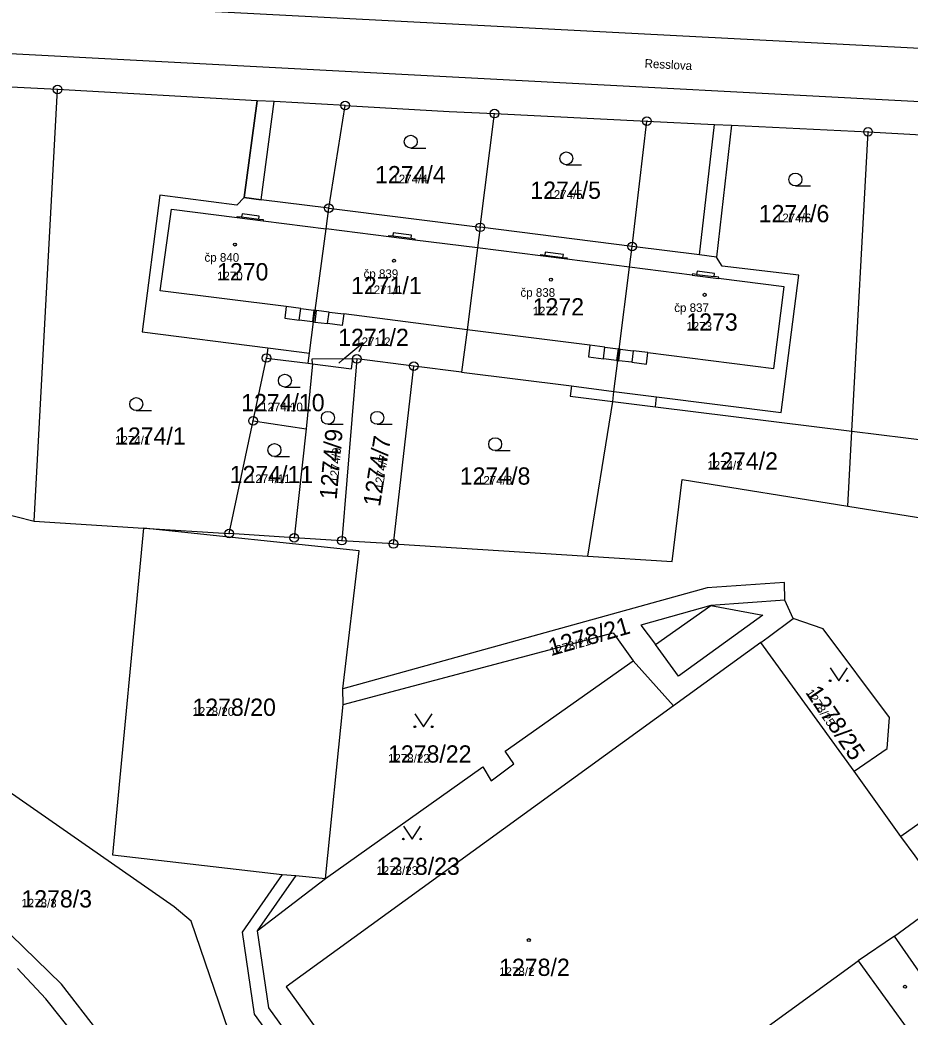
# Model space of a CAD drawing. Extents: x -763628 to -761565, y -976033 to -973833.
# Drawn here: x -762156 to -762052.9, y -975334.4 to -975218.9 of the extents above; entities that cross this region are included whole.
import ezdxf

# ---------------------------------------------------------------- set-up
doc = ezdxf.new("R2010")
doc.units = 0
for name, color, linetype in [('KN_cisla parcel 1000', 7, 'Continuous'), ('KN_cisla parcel 500', 7, 'Continuous'), ('KN_cisla parcel znacky', 7, 'Continuous'), ('KN_cisla popisna 500', 7, 'Continuous'), ('KN_hranice parcel', 7, 'Continuous'), ('KN_popisy', 7, 'Continuous'), ('KN_vecna bremena', 7, 'Continuous'), ('KN_vnitrni kresba parcel', 7, 'Continuous'), ('KN_znacky bodu BP', 7, 'Continuous'), ('KN_znacky budov', 7, 'Continuous'), ('KN_znacky kultur', 7, 'Continuous')]:
    doc.layers.add(name, color=color, linetype=linetype)

msp = doc.modelspace()

# ---------------------------------------------------------------- linework, layer by layer
at = {"layer": 'KN_cisla parcel znacky'}
for p, q in [((-762118.59, -975258.25), (-762116.29, -975256.32)), ((-762116.29, -975256.32), (-762117.38, -975256.58)), ((-762116.29, -975256.32), (-762116.74, -975257.35)), ((-762119.07, -975258.66), (-762118.59, -975258.25))]:
    msp.add_line(p, q, dxfattribs=at)
at = {"layer": 'KN_hranice parcel'}
for p, q in [((-762151.62, -975226.95), (-762168.66, -975226.08)), ((-762154.33, -975276.95), (-762151.62, -975226.95)), ((-762120.22, -975240.71), (-762118.33, -975228.82)), ((-762102.67, -975242.92), (-762101.02, -975229.75)), ((-762101.02, -975229.75), (-762083.37, -975230.61)), ((-762085.08, -975245.13), (-762083.37, -975230.61)), ((-762059.63, -975266.54), (-762057.77, -975231.86)), ((-762120.22, -975240.71), (-762102.67, -975242.92)), ((-762085.08, -975245.13), (-762102.67, -975242.92)), ((-762128.99, -975265.34), (-762127.44, -975258.06)), ((-762127.44, -975258.06), (-762122.61, -975258.67)), ((-762116.96, -975258.17), (-762118.7, -975279.22)), ((-762117.45, -975258.11), (-762116.96, -975258.17)), ((-762110.37, -975259), (-762116.96, -975258.17)), ((-762122.12, -975258.73), (-762122.85, -975266.26)), ((-762122.61, -975258.67), (-762122.12, -975258.73)), ((-762112.73, -975279.6), (-762110.37, -975259)), ((-762104.83, -975259.7), (-762110.37, -975259)), ((-762090.22, -975281.03), (-762087.34, -975263.11)), ((-762087.34, -975263.11), (-762082.4, -975263.73)), ((-762082.4, -975263.73), (-762059.63, -975266.54)), ((-762131.76, -975278.4), (-762128.99, -975265.34)), ((-762128.99, -975265.34), (-762122.85, -975266.26)), ((-762122.85, -975266.26), (-762124.22, -975278.88)), ((-762060.09, -975275.22), (-762059.63, -975266.54)), ((-762059.63, -975266.54), (-762031.18, -975270.05)), ((-762177.93, -975271.04), (-762154.33, -975276.95)), ((-762154.33, -975276.95), (-762141.68, -975277.77)), ((-762141.68, -975277.77), (-762131.76, -975278.4)), ((-762124.22, -975278.88), (-762131.76, -975278.4)), ((-762118.7, -975279.22), (-762124.22, -975278.88)), ((-762112.73, -975279.6), (-762118.7, -975279.22)), ((-762112.73, -975279.6), (-762090.22, -975281.03)), ((-762070.19, -975291), (-762080.3, -975298.37)), ((-762059.37, -975305.93), (-762070.19, -975291)), ((-762084.98, -975293.15), (-762080.3, -975298.37)), ((-762118.54, -975298.21), (-762118.6, -975296.39)), ((-762120.61, -975318.36), (-762118.54, -975298.21)), ((-762053.95, -975313.47), (-762059.37, -975305.93)), ((-762052.32, -975315.72), (-762053.95, -975313.47)), ((-762125.62, -975317.89), (-762124.03, -975318.02)), ((-762124.03, -975318.02), (-762120.61, -975318.36)), ((-762136.16, -975323.3), (-762138.12, -975321.62)), ((-762131.82, -975335.95), (-762136.16, -975323.3))]:
    msp.add_line(p, q, dxfattribs=at)
for points in [[(-762118.33, -975228.82), (-762126.53, -975228.36), (-762128.51, -975228.25), (-762151.62, -975226.95)], [(-762118.33, -975228.82), (-762106.26, -975229.5), (-762101.02, -975229.75)], [(-762083.37, -975230.61), (-762075.56, -975230.99), (-762073.58, -975231.09), (-762057.77, -975231.86)], [(-762057.77, -975231.86), (-762037.84, -975232.96), (-762035.77, -975233.07), (-762016.53, -975239.32), (-762013.61, -975239.41)], [(-762120.22, -975240.71), (-762128.05, -975239.73), (-762130.01, -975239.48), (-762130.85, -975240.34), (-762139.79, -975239.18), (-762141.82, -975255.04), (-762127.29, -975256.87), (-762127.44, -975258.06)], [(-762122.61, -975258.67), (-762122.45, -975257.48), (-762121.97, -975253.88), (-762121.8, -975252.54), (-762120.54, -975243.09), (-762120.22, -975240.71)], [(-762102.67, -975242.92), (-762102.98, -975245.31), (-762104.2, -975254.78), (-762104.83, -975259.7)], [(-762087.34, -975263.11), (-762087.19, -975261.92), (-762086.74, -975258.36), (-762086.57, -975257.02), (-762085.38, -975247.54), (-762085.08, -975245.13)], [(-762082.4, -975263.73), (-762082.25, -975262.54), (-762067.82, -975264.36), (-762065.78, -975248.47), (-762074.67, -975247.42), (-762075.33, -975246.36), (-762077.29, -975246.11), (-762085.08, -975245.13)], [(-762122.12, -975258.73), (-762122.13, -975258.15), (-762117.45, -975258.11)], [(-762122.12, -975258.73), (-762117.6, -975259.3), (-762117.45, -975258.11)], [(-762104.83, -975259.7), (-762092.12, -975261.3), (-762092.27, -975262.49), (-762087.34, -975263.11)], [(-762090.22, -975281.03), (-762080.44, -975281.65), (-762079.29, -975272.12), (-762060.09, -975275.22)], [(-762060.09, -975275.22), (-762043.48, -975277.9), (-762034.8, -975279.82)], [(-762141.68, -975277.77), (-762145.25, -975315.62), (-762125.62, -975317.89)], [(-762118.6, -975296.39), (-762116.7, -975280.4), (-762141.68, -975277.77)], [(-762066.45, -975288.23), (-762067.4, -975286.11), (-762067.46, -975284.08), (-762076.41, -975284.68), (-762118.6, -975296.39)], [(-762070.19, -975291), (-762069.35, -975290.39), (-762066.45, -975288.23)], [(-762059.37, -975305.93), (-762055.57, -975303.28), (-762055.29, -975299.72), (-762062.95, -975289.42), (-762066.45, -975288.23)], [(-762118.54, -975298.21), (-762087.28, -975289.9), (-762084.98, -975293.15)], [(-762120.61, -975318.36), (-762102.38, -975305.42), (-762101.42, -975307.03), (-762098.77, -975305.07), (-762099.78, -975303.61), (-762084.98, -975293.15)], [(-762137.07, -975351), (-762142.43, -975341.87), (-762151.16, -975330.58), (-762164.42, -975317.73), (-762174.25, -975310.43), (-762179.52, -975307.14), (-762184.73, -975303.96), (-762190.31, -975301.45), (-762195.97, -975298.95), (-762203.02, -975296.31)], [(-762080.3, -975298.37), (-762125.16, -975330.89), (-762118, -975340.84), (-762120.53, -975342.62)], [(-762138.12, -975321.62), (-762157.33, -975308.23), (-762166.84, -975302.24)], [(-762037.56, -975330.82), (-762043.55, -975320.14), (-762049.76, -975310.51), (-762053.95, -975313.47)], [(-762044.03, -975335.52), (-762045.63, -975336.01), (-762047.36, -975335.23), (-762048.71, -975333.66), (-762054.72, -975325.04), (-762048.75, -975320.67), (-762052.32, -975315.72)], [(-762125.62, -975317.89), (-762130.25, -975324.56), (-762128.84, -975334.05), (-762121.99, -975343.56)], [(-762124.03, -975318.02), (-762128.5, -975324.42), (-762127.18, -975333.34), (-762120.53, -975342.62)], [(-762122.62, -975350.65), (-762114.56, -975345.63), (-762103.85, -975360.52), (-762058.92, -975327.9), (-762052.67, -975336.54), (-762051.39, -975338.23), (-762051.47, -975339.13), (-762055.44, -975343.79)], [(-762129.64, -975372.8), (-762135.12, -975359.92), (-762136.25, -975357.03), (-762144.22, -975343.32), (-762147.54, -975339.12), (-762153, -975332.29), (-762156.25, -975328.78)]]:
    msp.add_lwpolyline(points, dxfattribs=at)
at = {"layer": 'KN_vecna bremena'}
msp.add_lwpolyline([(-762128.51, -975228.25), (-762130.01, -975239.48), (-762128.05, -975239.73), (-762126.53, -975228.36)], close=True, dxfattribs=at)
at = {"layer": 'KN_vnitrni kresba parcel'}
for p, q in [((-762187.24, -975215.13), (-762041.41, -975222.7)), ((-762187.29, -975221.19), (-762037.71, -975229.08)), ((-762130.01, -975239.48), (-762128.51, -975228.25)), ((-762128.05, -975239.73), (-762126.53, -975228.36)), ((-762077.29, -975246.11), (-762075.56, -975230.99)), ((-762073.58, -975231.09), (-762075.33, -975246.36)), ((-762139.74, -975250.26), (-762138.42, -975240.83)), ((-762138.42, -975240.83), (-762130.84, -975241.79)), ((-762130.84, -975241.79), (-762130.82, -975241.65)), ((-762130.84, -975241.79), (-762127.83, -975242.17)), ((-762130.82, -975241.65), (-762130.31, -975241.71)), ((-762130.26, -975241.36), (-762130.31, -975241.71)), ((-762130.31, -975241.71), (-762128.33, -975241.96)), ((-762128.28, -975241.61), (-762130.26, -975241.36)), ((-762128.33, -975241.96), (-762128.28, -975241.61)), ((-762128.33, -975241.96), (-762127.81, -975242.03)), ((-762127.81, -975242.03), (-762127.83, -975242.17)), ((-762127.83, -975242.17), (-762120.54, -975243.09)), ((-762113.27, -975244.01), (-762120.54, -975243.09)), ((-762113.27, -975244.01), (-762113.25, -975243.86)), ((-762110.25, -975244.39), (-762113.27, -975244.01)), ((-762113.25, -975243.86), (-762112.81, -975243.92)), ((-762112.77, -975243.56), (-762112.81, -975243.92)), ((-762112.81, -975243.92), (-762110.68, -975244.19)), ((-762110.64, -975243.83), (-762112.77, -975243.56)), ((-762110.68, -975244.19), (-762110.64, -975243.83)), ((-762110.68, -975244.19), (-762110.24, -975244.24)), ((-762110.24, -975244.24), (-762110.25, -975244.39)), ((-762102.98, -975245.31), (-762110.25, -975244.39)), ((-762095.68, -975246.23), (-762102.98, -975245.31)), ((-762095.68, -975246.23), (-762095.67, -975246.08)), ((-762092.65, -975246.62), (-762095.68, -975246.23)), ((-762095.67, -975246.08), (-762095.19, -975246.14)), ((-762095.14, -975245.79), (-762095.19, -975246.14)), ((-762095.19, -975246.14), (-762093.1, -975246.41)), ((-762093.05, -975246.05), (-762095.14, -975245.79)), ((-762093.1, -975246.41), (-762093.05, -975246.05)), ((-762093.1, -975246.41), (-762092.63, -975246.47)), ((-762092.63, -975246.47), (-762092.65, -975246.62)), ((-762085.38, -975247.54), (-762092.65, -975246.62)), ((-762078.13, -975248.45), (-762085.38, -975247.54)), ((-762078.11, -975248.3), (-762078.13, -975248.45)), ((-762078.13, -975248.45), (-762075.08, -975248.84)), ((-762077.62, -975248.37), (-762078.11, -975248.3)), ((-762077.57, -975248.01), (-762077.62, -975248.37)), ((-762077.62, -975248.37), (-762075.59, -975248.62)), ((-762075.55, -975248.27), (-762077.57, -975248.01)), ((-762075.59, -975248.62), (-762075.55, -975248.27)), ((-762075.06, -975248.69), (-762075.59, -975248.62)), ((-762075.08, -975248.84), (-762075.06, -975248.69)), ((-762067.48, -975249.8), (-762075.08, -975248.84)), ((-762068.68, -975259.29), (-762067.48, -975249.8)), ((-762125.15, -975252.11), (-762139.74, -975250.26)), ((-762125.15, -975252.11), (-762125.32, -975253.45)), ((-762123.46, -975252.33), (-762125.15, -975252.11)), ((-762123.63, -975253.67), (-762123.46, -975252.33)), ((-762123.46, -975252.33), (-762121.94, -975252.52)), ((-762125.32, -975253.45), (-762123.63, -975253.67)), ((-762121.94, -975252.52), (-762122.12, -975253.86)), ((-762121.8, -975252.54), (-762121.94, -975252.52)), ((-762121.68, -975252.56), (-762121.85, -975253.9)), ((-762121.68, -975252.56), (-762121.8, -975252.54)), ((-762120.19, -975252.74), (-762121.68, -975252.56)), ((-762120.36, -975254.08), (-762120.19, -975252.74)), ((-762120.19, -975252.74), (-762118.49, -975252.96)), ((-762118.49, -975252.96), (-762118.66, -975254.3)), ((-762104.2, -975254.78), (-762118.49, -975252.96)), ((-762122.12, -975253.86), (-762123.63, -975253.67)), ((-762122.12, -975253.86), (-762121.97, -975253.88)), ((-762121.97, -975253.88), (-762121.85, -975253.9)), ((-762121.85, -975253.9), (-762120.36, -975254.08)), ((-762118.66, -975254.3), (-762120.36, -975254.08)), ((-762089.97, -975256.58), (-762104.2, -975254.78)), ((-762127.29, -975256.87), (-762122.45, -975257.48)), ((-762089.97, -975256.58), (-762090.14, -975257.92)), ((-762088.23, -975256.8), (-762089.97, -975256.58)), ((-762088.4, -975258.14), (-762088.23, -975256.8)), ((-762088.23, -975256.8), (-762086.71, -975257)), ((-762086.71, -975257), (-762086.88, -975258.34)), ((-762086.57, -975257.02), (-762086.71, -975257)), ((-762086.62, -975258.37), (-762086.46, -975257.03)), ((-762086.46, -975257.03), (-762086.57, -975257.02)), ((-762086.46, -975257.03), (-762084.96, -975257.22)), ((-762090.14, -975257.92), (-762088.4, -975258.14)), ((-762086.88, -975258.34), (-762088.4, -975258.14)), ((-762084.96, -975257.22), (-762085.13, -975258.56)), ((-762083.27, -975257.44), (-762084.96, -975257.22)), ((-762083.44, -975258.78), (-762083.27, -975257.44)), ((-762083.27, -975257.44), (-762068.68, -975259.29)), ((-762086.88, -975258.34), (-762086.74, -975258.36)), ((-762086.74, -975258.36), (-762086.62, -975258.37)), ((-762085.13, -975258.56), (-762086.62, -975258.37)), ((-762085.13, -975258.56), (-762083.44, -975258.78)), ((-762092.12, -975261.3), (-762087.19, -975261.92)), ((-762087.19, -975261.92), (-762082.25, -975262.54)), ((-762075.99, -975286.72), (-762084.09, -975288.99)), ((-762082.4, -975291.23), (-762075.99, -975286.72)), ((-762067.4, -975286.11), (-762075.99, -975286.72)), ((-762075.99, -975286.72), (-762069.96, -975287.84)), ((-762069.96, -975287.84), (-762079.71, -975294.92)), ((-762084.09, -975288.99), (-762082.4, -975291.23)), ((-762079.71, -975294.92), (-762082.4, -975291.23)), ((-762128.5, -975324.42), (-762120.61, -975318.36)), ((-762054.72, -975325.04), (-762058.92, -975327.9))]:
    msp.add_line(p, q, dxfattribs=at)
at = {"layer": 'KN_znacky bodu BP'}
for centre, radius in [((-762151.62, -975226.95), 0.5), ((-762151.62, -975226.95), 0.0303), ((-762118.33, -975228.82), 0.5), ((-762118.33, -975228.82), 0.0303), ((-762101.02, -975229.75), 0.5), ((-762101.02, -975229.75), 0.0303), ((-762083.37, -975230.61), 0.5), ((-762083.37, -975230.61), 0.0303), ((-762057.77, -975231.86), 0.5), ((-762057.77, -975231.86), 0.0303), ((-762120.22, -975240.71), 0.5), ((-762120.22, -975240.71), 0.0303), ((-762102.67, -975242.92), 0.5), ((-762102.67, -975242.92), 0.0303), ((-762085.08, -975245.13), 0.5), ((-762085.08, -975245.13), 0.0303), ((-762127.44, -975258.06), 0.5), ((-762127.44, -975258.06), 0.0303), ((-762116.96, -975258.17), 0.5), ((-762116.96, -975258.17), 0.0303), ((-762110.37, -975259), 0.5), ((-762110.37, -975259), 0.0303), ((-762128.99, -975265.34), 0.5), ((-762128.99, -975265.34), 0.0303), ((-762131.76, -975278.4), 0.5), ((-762131.76, -975278.4), 0.0303), ((-762124.22, -975278.88), 0.5), ((-762124.22, -975278.88), 0.0303), ((-762118.7, -975279.22), 0.5), ((-762118.7, -975279.22), 0.0303), ((-762112.73, -975279.6), 0.5), ((-762112.73, -975279.6), 0.0303)]:
    msp.add_circle(centre, radius, dxfattribs=at)
at = {"layer": 'KN_znacky budov'}
for centre in [(-762131.09, -975244.92), (-762112.67, -975246.8), (-762094.5, -975248.98), (-762076.69, -975250.74), (-762097.05, -975325.49), (-762053.48, -975330.9)]:
    msp.add_circle(centre, 0.175, dxfattribs=at)
at = {"layer": 'KN_znacky kultur'}
for p, q in [((-762110.73, -975233.75), (-762108.98, -975233.75)), ((-762092.71, -975235.68), (-762090.96, -975235.68)), ((-762066.18, -975238.13), (-762064.43, -975238.13)), ((-762125.3, -975261.43), (-762123.55, -975261.43)), ((-762142.51, -975264.15), (-762140.76, -975264.15)), ((-762120.32, -975265.74), (-762118.57, -975265.74)), ((-762114.61, -975265.74), (-762112.86, -975265.74)), ((-762126.51, -975269.47), (-762124.76, -975269.47)), ((-762100.95, -975268.79), (-762099.2, -975268.79))]:
    msp.add_line(p, q, dxfattribs=at)
for points in [[(-762062.16, -975293.95), (-762061.16, -975295.45), (-762060.16, -975293.95)], [(-762110.24, -975299.28), (-762109.24, -975300.78), (-762108.24, -975299.28)], [(-762111.58, -975312.28), (-762110.58, -975313.78), (-762109.58, -975312.28)]]:
    msp.add_lwpolyline(points, dxfattribs=at)
for centre, radius in [((-762110.73, -975233), 0.75), ((-762092.71, -975234.93), 0.75), ((-762066.18, -975237.38), 0.75), ((-762125.3, -975260.68), 0.75), ((-762142.51, -975263.4), 0.75), ((-762120.32, -975264.99), 0.75), ((-762114.61, -975264.99), 0.75), ((-762100.95, -975268.04), 0.75), ((-762126.51, -975268.72), 0.75), ((-762062.16, -975295.45), 0.1), ((-762060.16, -975295.45), 0.1), ((-762110.24, -975300.78), 0.1), ((-762108.24, -975300.78), 0.1), ((-762111.58, -975313.78), 0.1), ((-762109.58, -975313.78), 0.1)]:
    msp.add_circle(centre, radius, dxfattribs=at)

# ---------------------------------------------------------------- texts
at = {"layer": 'KN_cisla parcel 1000'}
for s, p in [('1274/4', (-762114.86, -975237.82)), ('1274/5', (-762096.88, -975239.62)), ('1274/6', (-762070.43, -975242.33)), ('1270', (-762133.16, -975249.07)), ('1271/1', (-762117.64, -975250.66)), ('1272', (-762096.61, -975253.13)), ('1273', (-762078.81, -975254.89)), ('1271/2', (-762119.13, -975256.67)), ('1274/10', (-762130.37, -975264.23)), ('1274/1', (-762144.97, -975268.1)), ('1274/2', (-762076.38, -975270.99)), ('1274/11', (-762131.69, -975272.55)), ('1274/8', (-762105.05, -975272.73)), ('1278/20', (-762136.01, -975299.51)), ('1278/22', (-762113.36, -975304.93)), ('1278/23', (-762114.71, -975317.93)), ('1278/3', (-762155.82, -975321.71)), ('1278/2', (-762100.49, -975329.64))]:
    msp.add_text(s, height=2, dxfattribs=at).set_placement(p)
for s, rotation, p in [('1274/9', 85, (-762119.31, -975274.52)), ('1274/7', 81, (-762114.29, -975275.34)), ('1278/21', 16, (-762094.46, -975292.59)), ('1278/25', 304, (-762065.05, -975296.84))]:
    msp.add_text(s, height=2, rotation=rotation, dxfattribs=at).set_placement(p)
at = {"layer": 'KN_cisla parcel 500'}
for s, p in [('1274/4', (-762112.86, -975237.82)), ('1274/5', (-762094.9, -975239.62)), ('1274/6', (-762068.44, -975242.33)), ('1270', (-762133.16, -975249.07)), ('1271/1', (-762115.76, -975250.66)), ('1272', (-762096.61, -975253.13)), ('1273', (-762078.81, -975254.89)), ('1271/2', (-762117.15, -975256.67)), ('1274/10', (-762128.06, -975264.23)), ('1274/1', (-762144.97, -975268.1)), ('1274/2', (-762076.38, -975270.99)), ('1274/11', (-762129.47, -975272.55)), ('1274/8', (-762103.06, -975272.73)), ('1278/20', (-762136.01, -975299.51)), ('1278/22', (-762113.36, -975304.93)), ('1278/23', (-762114.71, -975317.93)), ('1278/3', (-762155.82, -975321.71)), ('1278/2', (-762100.49, -975329.64))]:
    msp.add_text(s, height=1, dxfattribs=at).set_placement(p)
for s, rotation, p in [('1274/9', 85, (-762119.14, -975272.56)), ('1274/7', 81, (-762113.98, -975273.38)), ('1278/21', 16, (-762094.46, -975292.59)), ('1278/25', 304, (-762065.05, -975296.84))]:
    msp.add_text(s, height=1, rotation=rotation, dxfattribs=at).set_placement(p)
at = {"layer": 'KN_cisla popisna 500'}
for s, p in [('čp 840', (-762134.61, -975246.91)), ('čp 839', (-762116.19, -975248.79)), ('čp 838', (-762098.02, -975250.97)), ('čp 837', (-762080.21, -975252.73))]:
    msp.add_text(s, height=1, dxfattribs=at).set_placement(p)
at = {"layer": 'KN_popisy'}
msp.add_text('Resslova', height=1, rotation=357, dxfattribs=at).set_placement((-762083.66, -975224.42))

doc.saveas('drawing.dxf')
